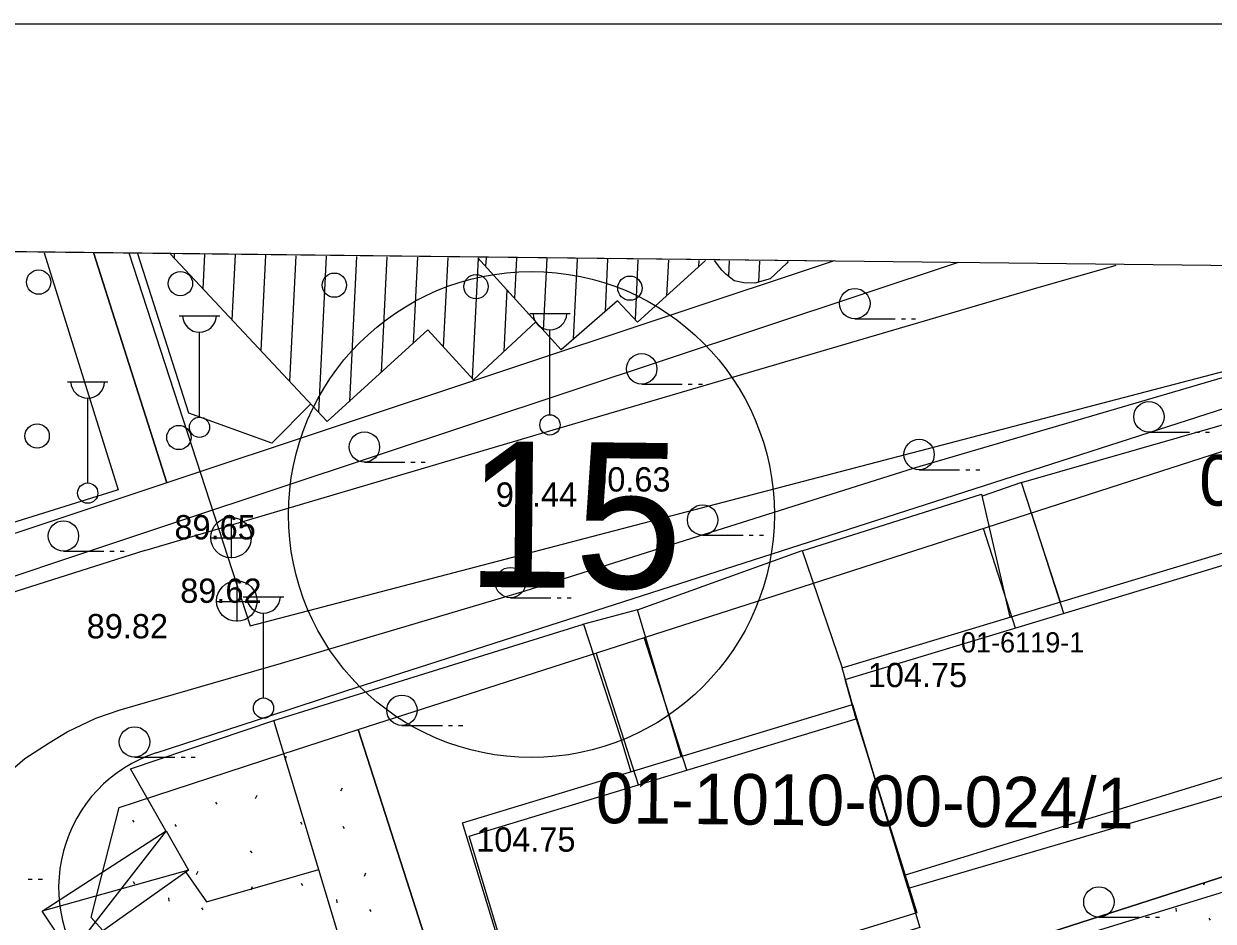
# Model space of a CAD drawing. Extents: x 412225 to 413380, y 4456471 to 4457189.
# Drawn here: x 412557 to 412615.8, y 4457144.6 to 4457188.9 of the extents above; entities that cross this region are included whole.
import ezdxf

# ---------------------------------------------------------------- set-up
doc = ezdxf.new("R2010")
doc.units = 0
for name, color, linetype in [('0_HALİHAZIR', 7, 'Continuous'), ('0_KADASTRO', 7, 'Continuous'), ('0_ÇERÇEVE', 7, 'Continuous'), ('Level 27', 7, 'Continuous'), ('Level 28', 7, 'Continuous'), ('Level 41', 7, 'Continuous'), ('Level 45', 7, 'Continuous'), ('Level 56', 7, 'Continuous'), ('Level 57', 7, 'Continuous'), ('Level 58', 7, 'Continuous'), ('Level 59', 7, 'Continuous'), ('Level 62', 7, 'Continuous'), ('Level 8', 7, 'Continuous')]:
    doc.layers.add(name, color=color, linetype=linetype)

msp = doc.modelspace()

# ---------------------------------------------------------------- linework, layer by layer
at = {"layer": '0_HALİHAZIR'}
for p, q in [((412564.475, 4457177.557), (412564.466, 4457177.367)), ((412565.976, 4457177.54), (412565.892, 4457175.846)), ((412567.477, 4457177.522), (412567.319, 4457174.325)), ((412568.978, 4457177.505), (412568.745, 4457172.805)), ((412570.479, 4457177.487), (412570.172, 4457171.284)), ((412571.98, 4457177.47), (412571.598, 4457169.763)), ((412573.481, 4457177.452), (412573.126, 4457170.29)), ((412574.982, 4457177.434), (412574.699, 4457171.723)), ((412576.483, 4457177.417), (412576.272, 4457173.157)), ((412577.984, 4457177.399), (412577.765, 4457172.979)), ((412579.484, 4457177.37), (412579.19, 4457171.42)), ((412579.875, 4457177.377), (412579.855, 4457176.961)), ((412581.376, 4457177.36), (412581.279, 4457175.388)), ((412582.877, 4457177.342), (412582.704, 4457173.815)), ((412584.378, 4457177.325), (412584.183, 4457173.36)), ((412585.879, 4457177.307), (412585.752, 4457174.725)), ((412587.38, 4457177.289), (412587.235, 4457174.337)), ((412588.881, 4457177.272), (412588.794, 4457175.507)), ((412590.382, 4457177.254), (412590.366, 4457176.936)), ((412591.883, 4457177.237), (412591.845, 4457176.469)), ((412593.384, 4457177.219), (412593.333, 4457176.186)), ((412580.908, 4457175.797), (412580.757, 4457172.755)), ((412564.722, 4457174.513), (412566.722, 4457174.513)), ((412582.032, 4457174.631), (412584.032, 4457174.631)), ((412598.09, 4457174.37), (412600.09, 4457174.37)), ((412600.39, 4457174.37), (412600.59, 4457174.37)), ((412600.89, 4457174.37), (412601.09, 4457174.37)), ((412565.722, 4457169.513), (412565.722, 4457173.706)), ((412583.032, 4457169.631), (412583.032, 4457173.824)), ((412559.2, 4457171.263), (412561.201, 4457171.263)), ((412587.564, 4457171.15), (412589.564, 4457171.15)), ((412589.864, 4457171.15), (412590.064, 4457171.15)), ((412590.364, 4457171.15), (412590.564, 4457171.15)), ((412560.2, 4457166.263), (412560.2, 4457170.456)), ((412612.615, 4457168.779), (412614.616, 4457168.779)), ((412614.916, 4457168.779), (412615.116, 4457168.779)), ((412615.416, 4457168.779), (412615.616, 4457168.779)), ((412573.868, 4457167.287), (412575.868, 4457167.287)), ((412576.168, 4457167.287), (412576.368, 4457167.287)), ((412576.668, 4457167.287), (412576.868, 4457167.287)), ((412601.266, 4457166.919), (412603.266, 4457166.919)), ((412603.566, 4457166.919), (412603.766, 4457166.919)), ((412604.066, 4457166.919), (412604.266, 4457166.919)), ((412567.295, 4457162.556), (412567.295, 4457164.556)), ((412566.275, 4457163.546), (412568.275, 4457163.546)), ((412590.574, 4457163.685), (412592.574, 4457163.685)), ((412592.874, 4457163.685), (412593.074, 4457163.685)), ((412593.374, 4457163.685), (412593.574, 4457163.685)), ((412559.001, 4457162.895), (412561.001, 4457162.895)), ((412561.301, 4457162.895), (412561.501, 4457162.895)), ((412561.801, 4457162.895), (412562.001, 4457162.895)), ((412567.58, 4457159.423), (412567.58, 4457161.423)), ((412567.883, 4457160.646), (412569.884, 4457160.646)), ((412581.083, 4457160.594), (412583.083, 4457160.594)), ((412583.383, 4457160.594), (412583.583, 4457160.594)), ((412583.883, 4457160.594), (412584.083, 4457160.594)), ((412566.56, 4457160.413), (412568.56, 4457160.413)), ((412568.884, 4457155.646), (412568.884, 4457159.839)), ((412575.721, 4457154.29), (412577.721, 4457154.29)), ((412578.021, 4457154.29), (412578.221, 4457154.29)), ((412578.521, 4457154.29), (412578.721, 4457154.29)), ((412562.512, 4457152.723), (412564.512, 4457152.723)), ((412564.812, 4457152.723), (412565.012, 4457152.723)), ((412565.312, 4457152.723), (412565.512, 4457152.723)), ((412564.078, 4457149.093), (412559.349, 4457143.011)), ((412565.181, 4457147.147), (412557.95, 4457145.118)), ((412557.261, 4457146.705), (412557.461, 4457146.705)), ((412557.761, 4457146.705), (412557.961, 4457146.705)), ((412610.144, 4457144.824), (412612.144, 4457144.824)), ((412612.444, 4457144.824), (412612.644, 4457144.824)), ((412612.944, 4457144.824), (412613.144, 4457144.824))]:
    msp.add_line(p, q, dxfattribs=at)
for points in [[(412563.022, 4457162.928), (412554.567, 4457160.251), (412550.839, 4457159.526), (412548.155, 4457159.237), (412546.429, 4457159.39), (412543.949, 4457159.939), (412541.68, 4457160.76), (412540.105, 4457161.434), (412538.402, 4457162.483), (412536.551, 4457164.007), (412532.96, 4457167.727), (412527.12, 4457174.049), (412523.493, 4457178.037)], [(412558.05, 4457177.633), (412561.702, 4457165.922), (412556.437, 4457164.27), (412551.537, 4457163.004), (412548.884, 4457162.849), (412546.012, 4457163.197), (412543.435, 4457163.764), (412541.582, 4457164.538), (412539.885, 4457165.476), (412537.357, 4457167.898)], [(412571.223, 4457170.163), (412569.301, 4457168.235), (412565.197, 4457169.707), (412562.674, 4457177.578)], [(412563.022, 4457162.928), (412582.637, 4457168.717), (412606.922, 4457175.846), (412610.991, 4457177.013)], [(412579.473, 4457177.382), (412582.332, 4457174.225), (412579.253, 4457171.35), (412576.998, 4457173.818), (412572.036, 4457169.296), (412564.285, 4457177.56)], [(412590.712, 4457177.25), (412587.36, 4457174.203), (412586.371, 4457175.264), (412583.586, 4457172.84), (412579.473, 4457177.382)], [(412594.791, 4457177.203), (412594.734, 4457177.121), (412593.905, 4457176.341), (412593.144, 4457176.135), (412592.616, 4457176.151), (412592.129, 4457176.251), (412591.716, 4457176.568), (412591.517, 4457176.763), (412591.16, 4457177.245)], [(412565.953, 4457132.027), (412560.911, 4457137.619), (412558.031, 4457141.067), (412556.287, 4457143.201), (412555.208, 4457144.894), (412554.44, 4457146.422), (412554.221, 4457147.627), (412554.257, 4457148.314), (412554.338, 4457149.133), (412554.558, 4457149.811), (412555.095, 4457150.655), (412555.986, 4457151.703), (412557.094, 4457152.653), (412558.304, 4457153.437), (412559.181, 4457153.969), (412560.594, 4457154.657), (412561.809, 4457155.06), (412569.777, 4457157.369), (412581.809, 4457160.939), (412601.033, 4457167.007), (412620.346, 4457172.677), (412633.99, 4457176.728), (412634.062, 4457176.743)], [(412608.247, 4457160.384), (412606.319, 4457166.294), (412619.684, 4457170.118), (412623.678, 4457157.912), (412625.973, 4457149.036), (412608.52, 4457143.663), (412588.666, 4457137.333), (412575.867, 4457133.073)], [(412606.319, 4457166.294), (412604.377, 4457165.615)], [(412595.488, 4457162.92), (412604.355, 4457165.715), (412605.744, 4457159.629)], [(412589.506, 4457152.757), (412587.356, 4457159.994), (412595.487, 4457162.925), (412597.467, 4457157.134)], [(412587.356, 4457159.994), (412584.639, 4457159.269)], [(412575.867, 4457133.073), (412569.391, 4457154.542), (412584.692, 4457159.285), (412586.516, 4457153.697), (412587.027, 4457152.004)], [(412564.057, 4457149.079), (412562.308, 4457152.155), (412569.393, 4457154.542)], [(412565.041, 4457147.048), (412566.06, 4457145.581), (412571.611, 4457147.183)]]:
    msp.add_lwpolyline(points, dxfattribs=at)
for points in [[(412597.981, 4457155.329), (412597.467, 4457157.134), (412616.61, 4457162.905), (412619.873, 4457151.847), (412600.726, 4457146.242)], [(412578.712, 4457149.48), (412597.981, 4457155.329), (412601.307, 4457144.316), (412582.086, 4457138.428)], [(412557.95, 4457145.118), (412564.078, 4457149.093), (412565.181, 4457147.147), (412559.349, 4457143.011)]]:
    msp.add_lwpolyline(points, close=True, dxfattribs=at)
for centre, radius in [((412598.09, 4457175.12), 0.75), ((412587.564, 4457171.9), 0.75), ((412612.615, 4457169.529), 0.75), ((412565.722, 4457169.013), 0.5), ((412583.032, 4457169.131), 0.5), ((412573.868, 4457168.037), 0.75), ((412601.266, 4457167.669), 0.75), ((412560.2, 4457165.763), 0.5), ((412590.574, 4457164.435), 0.75), ((412559.001, 4457163.645), 0.75), ((412567.28, 4457163.564), 1), ((412581.083, 4457161.344), 0.75), ((412567.565, 4457160.431), 1), ((412568.884, 4457155.146), 0.5), ((412575.721, 4457155.04), 0.75), ((412562.512, 4457153.473), 0.75), ((412610.144, 4457145.574), 0.75)]:
    msp.add_circle(centre, radius, dxfattribs=at)
for centre in [(412565.722, 4457174.543), (412583.032, 4457174.661), (412560.2, 4457171.293), (412568.884, 4457160.675)]:
    msp.add_arc(centre, 0.837, 183.298, 356.90719, dxfattribs=at)
at = {"layer": '0_KADASTRO'}
for points in [[(412528.779, 4457178.015), (412560.492, 4457177.648)], [(412560.492, 4457177.648), (412564.111, 4457166.268), (412549.153, 4457161.295), (412541.126, 4457164.643), (412528.779, 4457178.015)], [(412560.492, 4457177.648), (412597.065, 4457177.225)], [(412597.065, 4457177.225), (412564.111, 4457166.268), (412560.492, 4457177.648)], [(412645.49, 4457080.001), (412613.407, 4457115.704), (412612.968, 4457115.303), (412598.633, 4457102.224), (412597.284, 4457103.724), (412561.903, 4457143.098), (412560.367, 4457144.807), (412560.87, 4457146.771), (412561.755, 4457150.232), (412569.81, 4457152.864), (412573.561, 4457154.089), (412579.686, 4457135.05), (412602.001, 4457142.229), (412625.676, 4457149.845)]]:
    msp.add_lwpolyline(points, dxfattribs=at)
msp.add_lwpolyline([(412573.561, 4457154.089), (412595.998, 4457161.307), (412619.28, 4457168.797), (412622.112, 4457169.708), (412623.56, 4457165.205), (412628.236, 4457150.669), (412625.676, 4457149.845), (412602.001, 4457142.229), (412579.686, 4457135.05)], close=True, dxfattribs=at)
at = {"layer": '0_ÇERÇEVE'}
for points in [[(412231.94, 4457188.937), (413313.937, 4457188.937), (413313.937, 4456471.176), (412231.94, 4456471.176)], [(412246.74, 4457181.275), (413310.435, 4457168.98), (413302.463, 4456474.947), (412238.67, 4456487.241)]]:
    msp.add_lwpolyline(points, close=True, dxfattribs=at)
at = {"layer": 'Level 27'}
for points in [[(412564.111, 4457166.268), (412549.153, 4457161.295), (412541.126, 4457164.643), (412528.779, 4457178.015)], [(412560.367, 4457144.807), (412560.87, 4457146.771), (412561.755, 4457150.232), (412569.81, 4457152.864), (412573.561, 4457154.089), (412595.998, 4457161.307), (412619.28, 4457168.797), (412622.112, 4457169.708), (412634.488, 4457173.687)], [(412630.715, 4457066.521), (412613.994, 4457085.129), (412598.633, 4457102.224), (412597.284, 4457103.724), (412561.903, 4457143.098), (412560.367, 4457144.807)]]:
    msp.add_lwpolyline(points, dxfattribs=at)
at = {"layer": 'Level 28'}
msp.add_lwpolyline([(412597.069, 4457177.225), (412564.111, 4457166.268)], dxfattribs=at)
at = {"layer": 'Level 41'}
for p, q in [((412569.953, 4457152.612), (412570.026, 4457152.772)), ((412572.709, 4457151.054), (412572.78, 4457151.213)), ((412568.495, 4457150.689), (412568.567, 4457150.849)), ((412566.505, 4457150.502), (412566.575, 4457150.395)), ((412562.41, 4457149.615), (412562.48, 4457149.507)), ((412564.507, 4457149.401), (412564.577, 4457149.293)), ((412570.703, 4457149.53), (412570.773, 4457149.422)), ((412572.8, 4457149.316), (412572.87, 4457149.208)), ((412568.232, 4457148.102), (412568.302, 4457147.994)), ((412565.579, 4457146.936), (412565.652, 4457147.094)), ((412562.446, 4457146.584), (412562.516, 4457146.476)), ((412570.739, 4457146.499), (412570.809, 4457146.391)), ((412573.872, 4457146.851), (412573.944, 4457147.009)), ((412615.335, 4457146.427), (412615.384, 4457146.534)), ((412568.271, 4457146.179), (412568.344, 4457146.339)), ((412564.196, 4457145.775), (412564.213, 4457145.615)), ((412565.821, 4457145.288), (412565.89, 4457145.181)), ((412572.489, 4457145.69), (412572.505, 4457145.53)), ((412613.952, 4457145.266), (412613.968, 4457145.106)), ((412574.114, 4457145.204), (412574.183, 4457145.096)), ((412615.577, 4457144.779), (412615.646, 4457144.671))]:
    msp.add_line(p, q, dxfattribs=at)
at = {"layer": 'Level 45'}
for centre in [(412557.781, 4457176.181), (412564.781, 4457176.109), (412572.38, 4457176.031), (412579.38, 4457175.96), (412586.98, 4457175.882), (412557.703, 4457168.581), (412564.703, 4457168.509)]:
    msp.add_circle(centre, 0.6, dxfattribs=at)
at = {"layer": 'Level 57'}
msp.add_lwpolyline([(412622.112, 4457169.708), (412623.56, 4457165.205), (412628.236, 4457150.669), (412625.676, 4457149.845), (412602.001, 4457142.229), (412579.686, 4457135.05), (412573.561, 4457154.089)], dxfattribs=at)
at = {"layer": 'Level 58'}
msp.add_circle((412582.118, 4457164.703), 12, dxfattribs=at)
at = {"layer": 'Level 59'}
for p, q in [((412608.414, 4457159.823), (412606.817, 4457164.788)), ((412606.021, 4457159.1), (412604.438, 4457164.022)), ((412589.797, 4457152.074), (412587.687, 4457158.633)), ((412587.405, 4457151.349), (412585.308, 4457157.868))]:
    msp.add_line(p, q, dxfattribs=at)
msp.add_lwpolyline([(412598.161, 4457154.608), (412597.607, 4457156.556), (412616.827, 4457162.366), (412619.708, 4457152.772), (412600.577, 4457146.902)], dxfattribs=at)
msp.add_lwpolyline([(412581.957, 4457139.123), (412579.04, 4457148.815), (412598.161, 4457154.608), (412600.577, 4457146.902), (412601.159, 4457145.033)], close=True, dxfattribs=at)
at = {"layer": 'Level 62'}
for points in [[(412603.195, 4457177.155), (412564.742, 4457164.37)], [(412563.59, 4457152.935), (412569.189, 4457154.765), (412572.944, 4457155.992), (412595.386, 4457163.211), (412637.495, 4457176.758)], [(412564.742, 4457164.37), (412550.907, 4457159.77)]]:
    msp.add_lwpolyline(points, dxfattribs=at)
msp.add_arc((412565.764, 4457146.282), 7, 108.09297, 221.94534, dxfattribs=at)
at = {"layer": 'Level 8'}
msp.add_lwpolyline([(412562.237, 4457177.628), (412568.229, 4457159.209), (412635.489, 4457176.781)], dxfattribs=at)

# ---------------------------------------------------------------- texts
at = {"layer": '0_HALİHAZIR'}
for s, p in [('90.63', (412584.973, 4457165.84)), ('90.44', (412580.36, 4457165.09)), ('89.65', (412564.486, 4457163.476)), ('89.62', (412564.771, 4457160.344)), ('89.82', (412560.151, 4457158.59)), ('104.75', (412598.73, 4457156.181)), ('104.75', (412579.387, 4457148.056))]:
    msp.add_text(s, height=1.2, dxfattribs=at).set_placement(p)
at = {"layer": '0_KADASTRO'}
msp.add_text('01-6119-1', height=1, dxfattribs=at).set_placement((412603.331, 4457157.892))
msp.add_text('01-6119-1', height=1, dxfattribs=at).set_placement((412603.331, 4457157.892))
at = {"layer": 'Level 56'}
for s, p in [('01-1010-00-024/2', (412615.088, 4457165.153)), ('01-1010-00-024/1', (412585.288, 4457149.469))]:
    msp.add_text(s, height=2.5, rotation=359.4136, dxfattribs=at).set_placement(p)
at = {"layer": 'Level 58'}
msp.add_text('15', height=7.2, rotation=359.4141, dxfattribs=at).set_placement((412578.851, 4457161.136))

doc.saveas('drawing.dxf')
